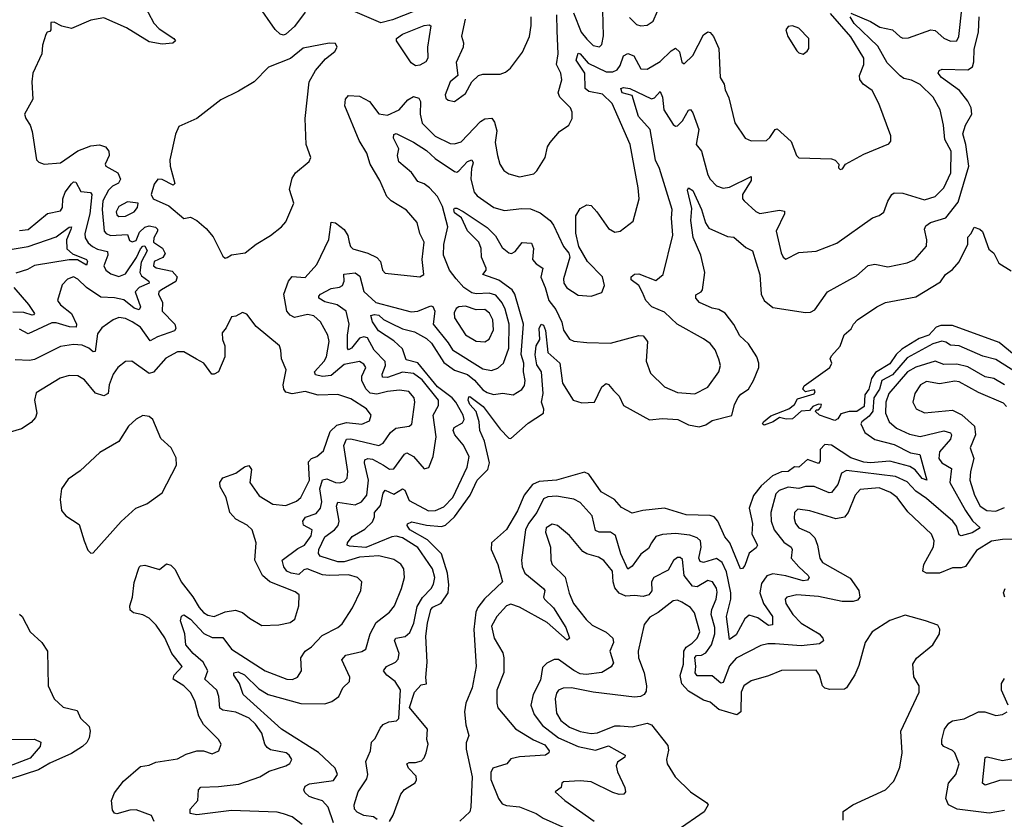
# Model space of a CAD drawing. Extents: x 1552033 to 1694788, y 811965 to 917215.
# Tile 589 of 632: x 1664926 to 1669474, y 897358 to 901052. Entities that reach past the tile are written whole.
import ezdxf

# ---------------------------------------------------------------- set-up
doc = ezdxf.new("R2010")
doc.units = 0

msp = doc.modelspace()

# ---------------------------------------------------------------- linework, layer by layer
at = {"layer": '0CON20XD'}
for points in [[(1665494.1, 901135), (1665546.2, 901036.2), (1665569.9, 901009.9), (1665638.8, 900965), (1665646.7, 900955), (1665634, 900944), (1665585, 900939.7), (1665525, 900950.6), (1665420, 901015), (1665315, 901061.5), (1665255, 901050.5), (1665165, 901012.2), (1665121.7, 901021.7), (1665085, 901040), (1665070.7, 901039.3), (1665070, 901005), (1665065, 900997.5), (1665052.5, 900995), (1665046.4, 900983.6), (1665032, 900935), (1665029.2, 900895), (1664986.7, 900805), (1664982.7, 900765), (1664987.3, 900685), (1664949.2, 900615), (1664954, 900595), (1664975.4, 900565.4), (1664984.4, 900535), (1665004.2, 900405), (1665015, 900394.3), (1665040, 900385), (1665115, 900391.1), (1665195, 900446.9), (1665255, 900469.7), (1665294.7, 900474.7), (1665322.9, 900465), (1665337.5, 900445), (1665339.6, 900425), (1665321.8, 900385), (1665324.4, 900375), (1665378.9, 900345), (1665392.2, 900315), (1665382.6, 900297.4), (1665355, 900282.7), (1665337.2, 900265), (1665310.2, 900215), (1665306.8, 900175), (1665317, 900075), (1665325, 900064.3), (1665345, 900055.5), (1665425, 900059.2), (1665432.8, 900032.8), (1665445.3, 900025.3), (1665465, 900032.7), (1665480, 900070), (1665505, 900093.5), (1665525, 900100.4), (1665553.7, 900093.7), (1665563.4, 900085), (1665563.3, 900075), (1665546.3, 900045), (1665544.1, 900024.1), (1665586.4, 899996.4), (1665598.3, 899971.7), (1665587, 899953), (1665547.1, 899935), (1665544.2, 899915), (1665556.1, 899906.1), (1665630.1, 899890.1), (1665653, 899865), (1665647.8, 899842.2), (1665581.8, 899805), (1665569.1, 899795), (1665567.1, 899785), (1665585.3, 899745), (1665583.7, 899705), (1665642.4, 899645), (1665648, 899625), (1665641.8, 899615), (1665563, 899587), (1665528.3, 899568.3), (1665485, 899632), (1665446, 899656), (1665415, 899672.1), (1665385, 899676.2), (1665357.5, 899665), (1665305, 899628.6), (1665285, 899601.2), (1665275, 899519.4), (1665265, 899517.3), (1665245.2, 899535.2), (1665215, 899549.4), (1665175, 899551.7), (1665115, 899542.2), (1664995, 899482.2), (1664972, 899478), (1664905, 899481.2)], [(1667742.9, 901062.9), (1667775, 901029.7), (1667795, 901023.9), (1667825, 901026.2), (1667852.1, 901045), (1667891.6, 901138.4)], [(1666245, 901087), (1666195, 901020), (1666155, 900985.2), (1666145, 900981), (1666129.1, 900985), (1666106.8, 901006.8), (1666024.5, 901124.5)], [(1666365, 899810.9), (1666403.7, 899816.3), (1666417.5, 899825), (1666425.6, 899845), (1666422.8, 899877.2), (1666475, 899883.5), (1666496.7, 899866.7), (1666515, 899795.9), (1666571.2, 899745), (1666735, 899702.5), (1666765, 899705.7), (1666825, 899731.1), (1666835, 899727.6), (1666843.6, 899705), (1666835.3, 899645), (1666905, 899560), (1666925, 899527.1), (1667065, 899439.7), (1667105, 899431.2), (1667135, 899442.8), (1667161.2, 899465), (1667185.2, 899535), (1667187.2, 899645), (1667168.5, 899715), (1667155, 899744), (1667125, 899779.3), (1667095, 899788.3), (1667035, 899785.2), (1667015, 899789.8), (1666977.4, 899815), (1666941.4, 899855), (1666910.9, 899895), (1666884.2, 899965), (1666885.7, 900014.3), (1666904.3, 900095.7), (1666879.2, 900189.2), (1666856.2, 900235), (1666819.1, 900275), (1666795, 900293.4), (1666764.8, 900304.8), (1666735.8, 900345.8), (1666677.9, 900395), (1666671.1, 900425), (1666677.8, 900455), (1666652.7, 900505), (1666655, 900522.5), (1666665, 900526.1), (1666745, 900485.9), (1666805, 900448.6), (1666845, 900410.8), (1666935, 900350.4), (1666945, 900348.2), (1666955, 900354.6), (1666995, 900397.2), (1667015, 900404.4), (1667020.9, 900390.9), (1667012.9, 900365), (1667010.3, 900315), (1667025.6, 900255.6), (1667038.6, 900238.6), (1667115.7, 900185), (1667165, 900170.3), (1667245, 900180.5), (1667285, 900178.2), (1667329.5, 900159.5), (1667376.2, 900125), (1667392.4, 900102.4), (1667437.5, 900005), (1667462.9, 899972.9), (1667467.5, 899955), (1667437.2, 899855), (1667439.2, 899835), (1667453.1, 899813.1), (1667505, 899779.5), (1667565, 899775.7), (1667615, 899792.5), (1667627.8, 899825), (1667617.9, 899865), (1667549.1, 899935), (1667508.2, 900005), (1667495.4, 900065.4), (1667494.5, 900145.5), (1667515, 900180), (1667545, 900196.7), (1667565, 900193.8), (1667592.5, 900165), (1667645, 900088), (1667675, 900070), (1667700, 900075), (1667758.9, 900121.1), (1667786.9, 900225), (1667782.7, 900275), (1667745, 900476.2), (1667662.5, 900665), (1667617.5, 900707.5), (1667555, 900721.2), (1667538.2, 900735), (1667536.2, 900805), (1667497.1, 900865), (1667505, 900897.9), (1667515, 900894.1), (1667551.3, 900851.3), (1667635, 900810.9), (1667665, 900811.6), (1667685, 900820.5), (1667699.4, 900840.6), (1667714.8, 900885.2), (1667735, 900895.4), (1667762.3, 900885), (1667795, 900825.5), (1667825, 900823.6), (1667885, 900858.9), (1667935, 900908.9), (1667955, 900920.8), (1667973.9, 900903.9), (1667985, 900856.2), (1667995, 900848), (1668035, 900887.5), (1668085, 900982.5), (1668105, 900995.8), (1668115, 900992.9), (1668130.5, 900975), (1668155, 900918.8), (1668161.4, 900785), (1668179.2, 900755), (1668185, 900727.5), (1668201.9, 900691.9), (1668229.2, 900575), (1668276.2, 900505), (1668305, 900491.9), (1668375, 900494.6), (1668391.5, 900508.5), (1668415, 900544.3), (1668425, 900547.8), (1668488.9, 900488.9), (1668513.3, 900425), (1668525, 900413.8), (1668675, 900410), (1668693, 900403), (1668710, 900385), (1668708.3, 900368.3), (1668715, 900360), (1668726.4, 900363.6), (1668740, 900385), (1668825, 900431.2), (1668940.7, 900479.3), (1668949.3, 900490.7), (1668948.8, 900515), (1668894.4, 900665), (1668863.1, 900725), (1668821.9, 900755), (1668806, 900776), (1668805.4, 900795), (1668825.3, 900844.7), (1668824.1, 900875), (1668765, 900972.9), (1668671.5, 901081.5)], [(1666808.8, 901115), (1666648.5, 901051.5), (1666595, 901038.2), (1666475, 901088.9)], [(1667483.8, 901083.8), (1667520, 900995), (1667545, 900961.6), (1667575, 900932.3), (1667603.8, 900926.2), (1667615, 900938), (1667622.3, 900977.7), (1667619.1, 901095)], [(1668765, 901082.5), (1668855, 901044.1), (1668898.2, 901018.2), (1668957.5, 901005), (1668992.8, 900972.8), (1669005, 900967.3), (1669031.5, 900968.5), (1669135, 901005.6), (1669155, 901002.2), (1669195, 900966.5), (1669225, 900952.2), (1669253.8, 900955), (1669263.6, 900975), (1669279, 901115)], [(1666230.6, 897335), (1666185, 897369.6), (1666145, 897384.1), (1666115, 897390.7), (1665905, 897399.7), (1665745, 897379.1), (1665713.8, 897385), (1665714, 897405), (1665749.1, 897445), (1665751.4, 897495), (1665763.2, 897506.8), (1665845, 897509.5), (1665938.7, 897521.3), (1666035, 897554.7), (1666078.5, 897581.5), (1666155, 897605.6), (1666173.6, 897616.4), (1666182.5, 897635), (1666171.4, 897655), (1666157.5, 897665), (1666085, 897680), (1666069.4, 897689.4), (1666058.6, 897705), (1666045, 897756.2), (1666015, 897797.5), (1665985.6, 897825.6), (1665925, 897853.5), (1665865, 897862.6), (1665851.1, 897871.1), (1665846.4, 897925), (1665837.2, 897955), (1665781.8, 898005), (1665794.7, 898045), (1665773, 898085), (1665727.7, 898125), (1665693.7, 898165), (1665689.1, 898215), (1665668.9, 898275), (1665673.9, 898296.1), (1665685, 898303.1), (1665715, 898283.2), (1665776.9, 898216.9), (1665815, 898198.5), (1665865, 898198.9), (1665904.6, 898144.6), (1666060.6, 898045), (1666160, 898005), (1666185.9, 898004.1), (1666210, 898015), (1666227.5, 898045), (1666224.4, 898105), (1666244.3, 898135), (1666274.7, 898155.3), (1666323.1, 898206.9), (1666395, 898243.8), (1666415, 898260.6), (1666462.9, 898335), (1666501.5, 898415), (1666507.1, 898455), (1666486, 898475), (1666445, 898487.5), (1666355, 898484), (1666325, 898487.7), (1666254.3, 898515.7), (1666238.7, 898511.3), (1666215, 898489.6), (1666179.4, 898495), (1666160.8, 898505), (1666145.5, 898525), (1666138.2, 898555), (1666210.6, 898609.4), (1666241.2, 898625), (1666271.9, 898668.1), (1666276.4, 898695), (1666237.8, 898717.8), (1666234.2, 898735), (1666246.4, 898753.6), (1666295, 898770.3), (1666316.3, 898795), (1666321.5, 898825), (1666313, 898885), (1666325, 898926.1), (1666345, 898931.4), (1666385, 898913.9), (1666405, 898912.1), (1666425, 898919.6), (1666438.8, 898935), (1666441.9, 898965), (1666423.4, 899085), (1666435, 899114.1), (1666455, 899116.7), (1666585, 899085.8), (1666605, 899095.4), (1666639.2, 899145), (1666664.1, 899165.9), (1666725, 899174.6), (1666736.9, 899183.1), (1666751.3, 899285), (1666748.2, 899305), (1666724, 899334), (1666680.5, 899340.5), (1666625, 899334.8), (1666575, 899321.7), (1666545, 899327.1), (1666525, 899347.6), (1666506.4, 899385), (1666505.8, 899405), (1666525.4, 899445), (1666515, 899460.9), (1666495, 899473.8), (1666425, 899459.1), (1666365, 899408.9), (1666325, 899403.3), (1666292.3, 899412.3), (1666287.9, 899425), (1666333.2, 899475), (1666343.3, 899495), (1666356.2, 899566.2), (1666350, 899595), (1666315.9, 899655.9), (1666285, 899683.5), (1666255, 899690), (1666195, 899676.3), (1666175, 899687.2), (1666160.6, 899705), (1666146.9, 899785), (1666168.2, 899845), (1666185, 899865.4), (1666245, 899861.8), (1666298.2, 899921.8), (1666353.8, 900036.2), (1666365, 900116.2), (1666385, 900114.4), (1666425, 900083.5), (1666442.2, 900055), (1666448.4, 900025), (1666453.9, 900005), (1666465, 899992.9), (1666534.2, 899974.2), (1666575, 899953.8), (1666592.1, 899935), (1666601.4, 899895), (1666615, 899880.8), (1666775, 899863.8), (1666793.3, 899875), (1666785.5, 899945), (1666794.6, 900024.6), (1666774.5, 900065), (1666761.9, 900115), (1666712.4, 900172.4), (1666642, 900215), (1666621.4, 900235), (1666589.8, 900309.8), (1666545.6, 900385), (1666529.5, 900435), (1666494.8, 900494.8), (1666428.5, 900655), (1666430.8, 900685), (1666445, 900702.5), (1666495, 900698.5), (1666541.5, 900675), (1666585, 900617.2), (1666625, 900610.5), (1666679.3, 900635), (1666718.6, 900681.4), (1666745, 900697.3), (1666769.2, 900689.2), (1666777.3, 900675), (1666775.2, 900615), (1666785, 900574.4), (1666845, 900514.7), (1666915, 900479.6), (1666935, 900478), (1666965, 900488.7), (1667055, 900582), (1667075, 900594.6), (1667107.3, 900597.3), (1667119.4, 900579.4), (1667129.5, 900539.5), (1667122.1, 900485), (1667132.5, 900425), (1667144.3, 900385), (1667162.9, 900355), (1667185, 900339.4), (1667235, 900326.9), (1667300.3, 900339.7), (1667315, 900353.8), (1667352.7, 900415), (1667364.5, 900465), (1667375.6, 900485), (1667418.6, 900535), (1667462.5, 900565), (1667477.8, 900595), (1667477.8, 900625), (1667470.6, 900645), (1667421.3, 900695), (1667412.6, 900715), (1667429.6, 900775), (1667425.3, 900805), (1667405.3, 900845), (1667412.6, 900895), (1667408.8, 901001.2), (1667407.4, 901075)], [(1666576.8, 897356.8), (1666560.3, 897370.3), (1666515, 897375.7), (1666485, 897391.6), (1666472, 897405), (1666470.6, 897425), (1666489.3, 897485), (1666530.3, 897545), (1666533.7, 897565), (1666525.2, 897625), (1666547, 897675), (1666550.4, 897715), (1666568.2, 897731.8), (1666590.7, 897779.3), (1666605, 897795.7), (1666630.8, 897809.2), (1666667.1, 897812.9), (1666676.6, 897823.4), (1666685, 897956), (1666660.4, 897995), (1666621.5, 898025), (1666606.9, 898045), (1666620, 898065), (1666661.9, 898085), (1666675, 898097.5), (1666678.2, 898125), (1666656.9, 898185), (1666663.8, 898195), (1666706.9, 898203.1), (1666727.9, 898222.1), (1666746.8, 898265), (1666761.8, 898341.8), (1666786.6, 898383.4), (1666826.6, 898425), (1666837.6, 898445), (1666843.4, 898475), (1666832.7, 898515), (1666765, 898613.4), (1666695, 898659.3), (1666665, 898666.9), (1666645, 898663.8), (1666525, 898614.3), (1666449.5, 898619.5), (1666439.5, 898625), (1666440, 898635), (1666461.1, 898665), (1666520.8, 898699.2), (1666555, 898733.1), (1666564.5, 898755), (1666564.4, 898775), (1666592.2, 898807.8), (1666605.3, 898864.7), (1666615, 898878.8), (1666655, 898861.1), (1666695, 898884.6), (1666705, 898878.1), (1666725, 898831.4), (1666815, 898783.9), (1666846, 898785), (1666885, 898802.2), (1666927.2, 898845), (1666992.7, 898985), (1667001.5, 899035), (1666975, 899088.8), (1666936.3, 899135), (1666928.6, 899155), (1666932.4, 899167.6), (1666970.8, 899189.2), (1666979.5, 899205), (1666974.3, 899225), (1666940.1, 899285), (1666923.2, 899305), (1666856.3, 899356.3), (1666765, 899466.7), (1666711.4, 899481.4), (1666695, 899531.3), (1666655, 899569.4), (1666583.2, 899615), (1666555, 899655.8), (1666548, 899685), (1666565, 899690), (1666585, 899687.1), (1666606.6, 899666.6), (1666640, 899650), (1666695, 899624.8), (1666750.3, 899610.3), (1666805, 899579.8), (1666828, 899558), (1666885, 899468), (1666935, 899432.7), (1666995, 899413.3), (1667027, 899387), (1667065, 899343), (1667085, 899330.6), (1667115, 899321), (1667157.4, 899327.4), (1667205, 899318.6), (1667245.9, 899344.1), (1667257.6, 899362.4), (1667260.6, 899385), (1667252.7, 899425), (1667254.5, 899465), (1667242.4, 899505), (1667253.2, 899645), (1667212.8, 899785), (1667200.3, 899805), (1667138.5, 899848.5), (1667065.6, 899875), (1667080.5, 899895), (1667081.1, 899905), (1667059.2, 899955), (1667057.8, 899995), (1667046.9, 900025), (1666995, 900076.4), (1666967, 900137), (1666935, 900160.7), (1666931.8, 900175), (1666935, 900181.9), (1666945, 900181.8), (1666975, 900165.8), (1667085, 900091.6), (1667123.9, 900053.9), (1667155, 900000), (1667185, 899974.6), (1667197.6, 899972.4), (1667215, 899981.8), (1667247.6, 900022.4), (1667290.3, 900020.3), (1667299.8, 899995), (1667295.4, 899945), (1667310.9, 899925), (1667342.7, 899905), (1667332.5, 899862.5), (1667353.8, 899815), (1667370.4, 899755), (1667403, 899713), (1667429.7, 899655), (1667437.3, 899617.3), (1667465, 899576), (1667485, 899567.5), (1667545, 899560.6), (1667655, 899557.8), (1667785, 899593.8), (1667805, 899592.5), (1667826.2, 899566.2), (1667819.4, 899475), (1667838.9, 899418.9), (1667905, 899355.6), (1667965, 899329.5), (1668045, 899324.5), (1668104.2, 899355), (1668155.6, 899425), (1668162.2, 899455), (1668155.8, 899484.2), (1668137.7, 899527.7), (1668115, 899555.7), (1668085, 899578.1), (1667962.5, 899645), (1667905, 899700.6), (1667845.4, 899725.4), (1667817.8, 899755), (1667802.4, 899792.4), (1667785.4, 899825), (1667750.3, 899850.3), (1667750, 899865), (1667765, 899876.2), (1667785, 899878.8), (1667865, 899847.1), (1667898.4, 899875), (1667942.9, 900057.1), (1667936.2, 900135), (1667940.2, 900175), (1667880.8, 900365), (1667863.4, 900403.4), (1667838.4, 900545), (1667783.5, 900605), (1667755, 900702.1), (1667709.1, 900715), (1667702.5, 900735), (1667715, 900739.7), (1667744.2, 900735), (1667845, 900686.6), (1667858.2, 900691.8), (1667885, 900720.8), (1667895.6, 900695), (1667900.9, 900635), (1667945, 900568.5), (1667955, 900560), (1667965, 900561.8), (1667987.4, 900585), (1668015, 900633.5), (1668025, 900636.9), (1668035, 900622.5), (1668062.9, 900545), (1668051.2, 900475), (1668074.7, 900444.7), (1668105, 900335.8), (1668115, 900316), (1668145, 900284.2), (1668174.5, 900274.5), (1668205, 900277.9), (1668305, 900328.5), (1668305, 900310), (1668264.2, 900245), (1668263.8, 900225), (1668271.9, 900215), (1668325.9, 900165.9), (1668345, 900156.9), (1668435, 900172.5), (1668457.8, 900167.8), (1668457.8, 900155), (1668420.4, 900075), (1668443.1, 899975), (1668452, 899955), (1668465, 899946), (1668525, 899976.9), (1668605, 899982.5), (1668700.7, 900019.3), (1668865, 900136.9), (1668895, 900147.1), (1668917.4, 900162.6), (1668935, 900213.8), (1668954, 900245), (1668965, 900252.5), (1669005, 900251.1), (1669105, 900219.4), (1669154, 900236), (1669194.2, 900275), (1669226.5, 900345), (1669227.9, 900445), (1669198.7, 900498.7), (1669192.5, 900565), (1669177.5, 900635), (1669144.5, 900695), (1669085, 900753.1), (1669045, 900773.3), (1669010.1, 900780.1), (1668992.5, 900792.5), (1668933.3, 900853.3), (1668889.2, 900929.2), (1668780.3, 901035), (1668761.1, 901065)], [(1666635, 897347.5), (1666651.8, 897378.2), (1666686.2, 897475), (1666703.2, 897496.8), (1666752.7, 897527.3), (1666759.7, 897540.3), (1666757.6, 897557.6), (1666721.4, 897595), (1666714.3, 897615), (1666725, 897621.4), (1666755, 897620.8), (1666781.3, 897628.7), (1666795, 897642), (1666803.5, 897665), (1666812.2, 897705), (1666806.8, 897726.8), (1666809.1, 897775), (1666727.3, 897875), (1666749, 897945), (1666780.8, 897979.3), (1666805.9, 897984.1), (1666802.8, 898012.8), (1666807.9, 898085), (1666802.6, 898205), (1666810.1, 898265), (1666825, 898327.3), (1666835, 898338.5), (1666872.6, 898357.4), (1666905.5, 898404.5), (1666908.4, 898441.6), (1666902.3, 898495), (1666874.3, 898585), (1666809.6, 898649.6), (1666728.9, 898695), (1666715.6, 898715), (1666716.9, 898723.1), (1666737.4, 898732.6), (1666805, 898717.2), (1666875, 898711.3), (1666892.5, 898717.5), (1666934.1, 898755.9), (1667007.3, 898855), (1667038.6, 898925), (1667087.9, 898975), (1667095.5, 899005), (1667072.4, 899105), (1667052.2, 899155), (1667048.9, 899195), (1667035, 899241.8), (1667004.8, 899275), (1666997.9, 899295), (1667000.5, 899309.5), (1667005, 899311.4), (1667067.3, 899265), (1667145, 899160), (1667185, 899119.6), (1667195, 899117.7), (1667275, 899188.1), (1667345.6, 899234.4), (1667346.7, 899253.3), (1667336.4, 899285), (1667344.5, 899325), (1667336.4, 899425), (1667315, 899458.5), (1667306.7, 899503.3), (1667311.6, 899545), (1667329.2, 899575), (1667325.4, 899625), (1667335, 899645.7), (1667345, 899640.6), (1667355, 899616.7), (1667365.5, 899515.5), (1667421.1, 899465), (1667433.3, 899373.3), (1667482.9, 899295), (1667522.2, 899282.2), (1667580.8, 899285), (1667615, 899355.7), (1667635, 899371.4), (1667645, 899367.5), (1667668.7, 899338.7), (1667695, 899313.1), (1667715, 899270), (1667835, 899204.4), (1667895, 899210.6), (1667965.7, 899205.7), (1668015, 899180.4), (1668065, 899172.1), (1668095, 899181.4), (1668125, 899201.1), (1668215, 899224.1), (1668227.9, 899275), (1668243.8, 899306.2), (1668257.1, 899322.9), (1668291.8, 899345), (1668314.6, 899385), (1668339.5, 899445), (1668340.5, 899465), (1668330, 899495), (1668292.8, 899555), (1668252.1, 899592.1), (1668225, 899644.1), (1668185, 899696.6), (1668155, 899713.8), (1668125, 899720), (1668065.6, 899745), (1668048.5, 899765), (1668049.4, 899780.6), (1668074, 899795), (1668080, 899805), (1668090.5, 899885), (1668071.8, 899965), (1668036.5, 900046.5), (1668025.9, 900125), (1668030.2, 900180.2), (1668010, 900265), (1668015, 900276), (1668035, 900263.3), (1668074.4, 900175), (1668093.5, 900113.5), (1668108.5, 900088.5), (1668195, 900050.6), (1668225, 900047.5), (1668280, 900000), (1668310.6, 899985), (1668345, 899873.3), (1668350.7, 899785), (1668365, 899755.5), (1668405, 899722.3), (1668555, 899700), (1668578.6, 899701.4), (1668598.5, 899711.5), (1668657.1, 899795), (1668791.5, 899868.5), (1668845, 899916.4), (1668875, 899923.1), (1668935, 899910), (1669025, 899929.4), (1669060, 899945), (1669113.8, 900006.2), (1669116.2, 900035), (1669105.5, 900085), (1669110.7, 900099.3), (1669132.5, 900115), (1669203.4, 900136.6), (1669260.1, 900209.9), (1669309.1, 900375), (1669296.3, 900475), (1669281.6, 900525), (1669294.8, 900565), (1669324.3, 900615), (1669320.3, 900645), (1669305.7, 900675.7), (1669267.1, 900725), (1669182.9, 900785), (1669168.5, 900805), (1669173.2, 900816.8), (1669185.9, 900824.1), (1669305, 900820), (1669326.2, 900833.8), (1669332.8, 900857.2), (1669334.5, 900915.5), (1669354.1, 900994.1), (1669356.9, 901065)], [(1666983.8, 901055), (1666966.7, 900976.7), (1666975.9, 900945.9), (1666974.4, 900925), (1666942.1, 900855), (1666950, 900795), (1666914.6, 900765), (1666891.8, 900705), (1666895, 900690), (1666905, 900680), (1666935, 900673.5)], [(1666935, 900673.5), (1666985, 900711.5), (1667014.7, 900765.3), (1667045, 900794.3), (1667065, 900800), (1667145, 900800), (1667170.5, 900809.5), (1667192.5, 900827.5), (1667247.8, 900902.2), (1667280.6, 900975), (1667288.9, 901025), (1667288.5, 901065)], [(1666755, 900839.3), (1666735, 900852.5), (1666667.2, 900955), (1666666.6, 900965), (1666694.3, 900985.7), (1666795, 901025.4), (1666817.9, 901027.9), (1666824.5, 901024.5), (1666810, 900925), (1666811, 900875), (1666802.5, 900857.5), (1666775, 900842.6), (1666755, 900839.3)], [(1668545, 900892.5), (1668563.9, 900906.1), (1668570.5, 900919.5), (1668570.8, 900965), (1668525, 901012.5), (1668495, 901023.8), (1668475, 901020), (1668464, 901005), (1668474.2, 900975), (1668515, 900908.8), (1668525, 900898.8), (1668545, 900892.5)], [(1665875, 899950), (1665885, 899953.3), (1665905, 899966.7), (1665968, 899975), (1666018, 900015), (1666084.2, 900055), (1666135.3, 900094.7), (1666155, 900118), (1666192.5, 900205), (1666172.7, 900267.3), (1666185, 900320), (1666200.8, 900345), (1666262.8, 900397.2), (1666270.6, 900415), (1666248.8, 900475), (1666244.5, 900595), (1666263.3, 900765), (1666293, 900817), (1666338.5, 900871.5), (1666382, 900905), (1666393.3, 900925), (1666385, 900942.5), (1666355, 900943.8), (1666235, 900920), (1666177.1, 900872.9), (1666075, 900833.3), (1666010, 900765), (1665937.4, 900722.6), (1665855, 900681.2), (1665745, 900596.4), (1665661.5, 900558.5), (1665646.4, 900523.6), (1665619.4, 900405), (1665621.1, 900375), (1665642.5, 900295), (1665635, 900287.5), (1665585, 900314.4), (1665565, 900315.8), (1665547.4, 900292.6), (1665534, 900245), (1665543.3, 900225), (1665615, 900192.7), (1665685, 900134), (1665715, 900140), (1665745, 900124.3), (1665787.4, 900087.4), (1665819.3, 900049.3), (1665865, 899960), (1665875, 899950)], [(1664925, 900078), (1664965, 900082.5), (1665055, 900157.3), (1665115, 900169.4), (1665123.6, 900185), (1665126.2, 900225), (1665136.7, 900255), (1665165, 900294.6), (1665175, 900303.6), (1665185, 900302.2), (1665208.5, 900258.5), (1665253.2, 900253.2), (1665259.7, 900245), (1665250.5, 900155), (1665227.9, 900065), (1665229.2, 900045), (1665242.1, 900022.1), (1665263.1, 900005), (1665285, 899992.6), (1665332, 899982), (1665332.9, 899965), (1665315.2, 899915), (1665323.8, 899895), (1665347.9, 899877.9)], [(1665385, 900142.5), (1665415, 900144.1), (1665454.4, 900165), (1665470.6, 900185), (1665473.8, 900205), (1665425, 900211.3), (1665385, 900188.5), (1665371.9, 900165), (1665375, 900150.6), (1665385, 900142.5)], [(1664825, 899981.1), (1664965, 900004.9), (1665095, 900049.5), (1665155, 900093.1), (1665165.6, 900095.6), (1665163, 900083), (1665143.3, 900035), (1665143.8, 899993.8), (1665169.8, 899969.8), (1665234.2, 899945), (1665238.9, 899935), (1665235, 899917.5), (1665193.1, 899943.1), (1665155, 899943), (1664995, 899916.2), (1664962.5, 899897.5), (1664909, 899881)], [(1669545, 899482.3), (1669450.4, 899560.4), (1669235, 899639.6), (1669181.2, 899638.8), (1669158.8, 899631.2), (1669125.3, 899595), (1669081, 899579), (1669000.5, 899529.5), (1668974.9, 899505.1), (1668945, 899462), (1668878, 899422), (1668860.3, 899395), (1668847.5, 899345), (1668830.2, 899319.8), (1668826.2, 899265), (1668792.2, 899242.2), (1668757.9, 899242.1), (1668718.1, 899231.9), (1668705, 899208.8), (1668690.7, 899200.7), (1668620, 899225), (1668601.7, 899241.7), (1668605, 899250), (1668615, 899250), (1668627, 899263), (1668630, 899275), (1668615, 899276.7), (1668590, 899265), (1668573.9, 899246.1), (1668535, 899244.2), (1668495, 899208.8), (1668466.1, 899206.1), (1668435, 899214.4), (1668406, 899194), (1668365, 899179.2), (1668356.2, 899185), (1668361.9, 899195), (1668395, 899221.5), (1668479.2, 899255), (1668505, 899274), (1668518.9, 899301.1), (1668595, 899323.3), (1668600, 899335), (1668595, 899342.5), (1668555, 899332.5), (1668542.5, 899345), (1668549.3, 899360.7), (1668667.5, 899445), (1668677.5, 899465), (1668670, 899485), (1668675, 899500), (1668716.1, 899543.9), (1668733.9, 899596.1), (1668766.4, 899623.6), (1668776.7, 899645), (1668796.2, 899665), (1668885, 899725.8), (1668925, 899745.6), (1669065, 899771.4), (1669179.4, 899840.6), (1669202.5, 899875), (1669235, 899897.5), (1669265, 899934.2), (1669304.5, 900015), (1669305, 900048), (1669321.2, 900065), (1669335, 900093.3), (1669360, 900085), (1669373, 900073), (1669401.7, 899991.7), (1669425, 899973.3), (1669448, 899928), (1669505, 899891.4)], [(1665347.9, 899877.9), (1665385, 899866.5), (1665415, 899878.5), (1665466.2, 899953.8), (1665485, 899993.9), (1665495, 900006.3), (1665505, 900008.1), (1665515.5, 899985), (1665487.4, 899932.6), (1665481, 899885), (1665488.5, 899868.5), (1665522.7, 899845), (1665524.7, 899835), (1665477.5, 899815), (1665459.4, 899795), (1665484.4, 899725.6), (1665478.1, 899711.9), (1665455, 899719.1), (1665407.8, 899757.8), (1665365, 899767.3), (1665301.1, 899771.1), (1665234.4, 899814.4), (1665195, 899853.8), (1665175, 899864.4), (1665147, 899853), (1665123.3, 899826.7), (1665101.4, 899755), (1665114.5, 899735), (1665165.2, 899695.2), (1665188.3, 899645), (1665187.6, 899632.4), (1665156.7, 899633.3), (1665095, 899652), (1665075, 899651.7), (1664965, 899601.6), (1664925, 899623.3)], [(1664900, 899815), (1664966.6, 899736.6), (1664994.5, 899695), (1664990.9, 899689.1), (1664983.4, 899686.6), (1664945, 899699.7), (1664895, 899701)], [(1666375, 897341.4), (1666350.5, 897415), (1666325, 897444.1), (1666284.5, 897455.5), (1666263.9, 897463.9), (1666242.8, 897482.8), (1666239.1, 897495), (1666245, 897510.8), (1666265, 897521.5), (1666375, 897537.7), (1666393.8, 897565), (1666383.4, 897595), (1666306.6, 897666.6), (1666134.9, 897774.9), (1665958.5, 897935), (1665941.1, 897985), (1665915.6, 898025), (1665915.8, 898035), (1665935, 898039.2), (1665965, 898025.7), (1666031.5, 897961.5), (1666074.6, 897934.6), (1666225, 897893.9), (1666335, 897892.3), (1666367.5, 897902.5), (1666400.8, 897925), (1666418.1, 897965), (1666449.4, 897995), (1666451.5, 898015), (1666413.5, 898095), (1666433, 898117), (1666506.3, 898133.7), (1666525.5, 898145), (1666545.3, 898214.7), (1666573.1, 898266.9), (1666635, 898315.6), (1666657.3, 898345), (1666690.3, 898425), (1666703.8, 898475), (1666700.4, 898515), (1666686.8, 898536.8), (1666655, 898558.5), (1666585.3, 898575.3), (1666495, 898569.7), (1666425, 898547.3), (1666395, 898548), (1666314.6, 898574.6), (1666306.7, 898586.7), (1666307.9, 898605), (1666335, 898662.8), (1666380, 898695), (1666396.9, 898715), (1666402.2, 898735), (1666390, 898805), (1666395, 898823.5), (1666475, 898811.1), (1666504.8, 898825.2), (1666530, 898855), (1666537.7, 898925), (1666518.8, 899005), (1666520.4, 899019.6), (1666534.2, 899025.8), (1666555, 899022.4), (1666606.5, 898995), (1666635, 898975.9), (1666655, 898977.5), (1666704.2, 899045.7), (1666715, 899050.9), (1666745, 899034.6), (1666795, 898977.5), (1666816.4, 898983.6), (1666836, 899034), (1666849.3, 899125), (1666835.2, 899224.8), (1666860.2, 899269.8), (1666860.2, 899295), (1666785, 899387.8), (1666745, 899418.2), (1666695, 899424.1), (1666625, 899399.4), (1666601.5, 899401.5), (1666600.2, 899415), (1666615.5, 899455), (1666613.5, 899473.5), (1666564.2, 899525), (1666532.1, 899582.1), (1666515, 899587.3), (1666495, 899580.4), (1666458.8, 899535), (1666445, 899526.7), (1666440, 899535), (1666440.6, 899595), (1666448.1, 899645), (1666434.3, 899705), (1666393.3, 899735), (1666335, 899748.4), (1666308.4, 899765), (1666307.5, 899775), (1666315.8, 899785), (1666365, 899810.9)], [(1667075, 899564.6), (1667095, 899576.9), (1667115, 899620), (1667111.6, 899665), (1667096.6, 899696.6), (1667075, 899713.3), (1667035, 899711.3), (1666985, 899728.8), (1666955, 899726.2), (1666941.7, 899718.3), (1666932.4, 899697.6), (1666934.7, 899675), (1666985, 899596.4), (1667035, 899566.8), (1667075, 899564.6)], [(1665548.1, 897348.1), (1665535.3, 897375.3), (1665465, 897402.7), (1665435, 897401.1), (1665375, 897383.1), (1665365, 897386), (1665355, 897401.2), (1665350, 897445), (1665365, 897480.8), (1665405.6, 897535), (1665485, 897601.9), (1665525, 897608.1), (1665555, 897622.2), (1665655, 897637.1), (1665695, 897658.8), (1665745, 897674.6), (1665774.6, 897674.6), (1665815, 897660.8), (1665846.2, 897675), (1665856.2, 897705), (1665845, 897727.5), (1665775.9, 897795.9), (1665753.9, 897835), (1665735.3, 897905), (1665715, 897944.5), (1665683.8, 897975), (1665635.5, 898005), (1665640.5, 898025), (1665676.1, 898065), (1665628.8, 898125), (1665597.4, 898197.4), (1665557.1, 898255), (1665525, 898288.1), (1665495, 898302.8), (1665451.9, 898311.9), (1665436.7, 898325), (1665434.5, 898345), (1665448.1, 898385), (1665455, 898452.5), (1665477.6, 898522.4), (1665485, 898529.2), (1665505, 898531.9), (1665572.5, 898512.5), (1665605, 898538.2), (1665625, 898532.9), (1665645, 898512.7), (1665672.2, 898455), (1665725.6, 898385.6), (1665755, 898336.6), (1665775, 898313.6), (1665795, 898301.9), (1665825, 898295.3), (1665875, 898316.1), (1665923.8, 898323.8), (1665955, 898314.4), (1665987, 898287), (1666044.4, 898254.4), (1666122.6, 898257.4), (1666175, 898266.8), (1666196.8, 898283.2), (1666215.6, 898345), (1666217.5, 898395), (1666198.9, 898408.9), (1666082, 898455), (1666048.1, 898485), (1666011.9, 898555), (1666018.5, 898635), (1666000.3, 898695), (1665977.6, 898717.6), (1665924.6, 898745), (1665897.3, 898775), (1665880, 898845), (1665852.7, 898895), (1665850.8, 898915), (1665865, 898935.4), (1665925, 898956.6), (1665965, 898987.1), (1665985, 898993.3), (1665996.8, 898975), (1665990, 898915), (1666032.2, 898852.2), (1666095, 898813.6), (1666155, 898807.4), (1666205, 898827.4), (1666225, 898845.5), (1666264.7, 898925), (1666260.5, 899009.5), (1666274.2, 899025.8), (1666298.6, 899035), (1666329.5, 899060.5), (1666360.7, 899149.3), (1666391.4, 899178.6), (1666435, 899191.7), (1666506.3, 899183.7), (1666541.2, 899198.8), (1666549.5, 899225), (1666527.3, 899255), (1666455, 899300.6), (1666395, 899321.1), (1666305, 899317.2), (1666245, 899334.7), (1666185, 899323.3), (1666155, 899331.5), (1666145.9, 899345.9), (1666143.9, 899365), (1666156.7, 899435), (1666135.8, 899485), (1666133.1, 899525), (1666125.6, 899545), (1666018.8, 899635), (1665975, 899692.5), (1665955, 899700), (1665925, 899682.5), (1665905, 899680), (1665880.7, 899629.3), (1665861.2, 899605), (1665862.9, 899575), (1665874.4, 899545), (1665874.5, 899495), (1665843.8, 899426.2), (1665825, 899414.3), (1665814.4, 899414.4), (1665776.7, 899465), (1665743.5, 899483.5), (1665685, 899517.1), (1665655, 899517.2), (1665601.9, 899488.1), (1665545, 899424.5), (1665525, 899418.5), (1665445, 899474.4), (1665415, 899472.9), (1665379.4, 899445), (1665357.5, 899415), (1665338.9, 899365), (1665334.4, 899325.6), (1665315, 899314.4), (1665277, 899327), (1665225, 899388.5), (1665195, 899407.3), (1665155, 899408.8), (1665114, 899396), (1665002.1, 899327.9), (1664994.6, 899295), (1665005.5, 899234.5), (1664999.4, 899215), (1664979.2, 899190.8), (1664935, 899161.9), (1664883, 899147)], [(1669535, 899418.8), (1669435, 899482.8), (1669375, 899498.1), (1669265, 899545.2), (1669225, 899548.6), (1669203.2, 899563.2), (1669185, 899567.3), (1669143.7, 899555), (1669025, 899489.8), (1668957.9, 899412.1), (1668908, 899385), (1668897.5, 899345), (1668871.5, 899305), (1668866.5, 899243.5), (1668849.8, 899220.2), (1668815.3, 899195), (1668810.6, 899185), (1668829.6, 899145), (1668875, 899113), (1668965, 899090.3), (1669040.6, 899050.6), (1669082.9, 899042.9), (1669116, 898925), (1669095, 898933.3), (1669062.6, 898972.6), (1669037.5, 898987.5), (1668945, 899012.9), (1668855, 899005.5), (1668825, 899008.9), (1668765, 899027.7), (1668675, 899086.1), (1668645, 899090.3), (1668623.9, 899066.1), (1668623.6, 899015), (1668615, 899001.8), (1668565, 899020.9), (1668525, 898985.5), (1668505, 898986.5), (1668474.8, 898965.2), (1668445, 898963.1), (1668403.8, 898945), (1668351.3, 898898.7), (1668315, 898854.5), (1668294.7, 898795), (1668310, 898725), (1668307.8, 898675), (1668333.3, 898625), (1668327.2, 898612.8), (1668295, 898588.1), (1668275, 898530.8), (1668265, 898517.1), (1668255, 898515.8), (1668206.2, 898636.2), (1668183.3, 898663.3), (1668151.2, 898735), (1668133.6, 898755), (1668115, 898762.4), (1668005, 898764.8), (1667904.8, 898795.2), (1667804.7, 898785.3), (1667755, 898772.2), (1667705, 898798.8), (1667673.1, 898835), (1667611.4, 898871.4), (1667555, 898953.1), (1667535, 898962), (1667405, 898924.8), (1667325, 898919), (1667295.1, 898904.9), (1667256, 898855), (1667225, 898783.1), (1667175, 898697.9), (1667105, 898635.6), (1667103.8, 898605), (1667135, 898536.2), (1667155.6, 898455), (1667072.9, 898377.1), (1667042.6, 898337.4), (1667033.5, 898315), (1667023.7, 898235), (1667034.5, 898065), (1667016.5, 897965), (1666986.7, 897895), (1666981.1, 897855), (1666986.5, 897795), (1667000, 897745), (1666988, 897712), (1666987.8, 897682.2), (1667015.9, 897554.1), (1667010.6, 897415), (1667005, 897392.5), (1666959.5, 897350.5)], [(1669475, 899365.9), (1669425, 899394.4), (1669385, 899401.7), (1669305, 899448), (1669255, 899460.4), (1669195, 899459.8), (1669155, 899475.3), (1669065, 899447.4), (1669025.8, 899425), (1668940.5, 899325), (1668926.7, 899285), (1668924.2, 899234.3), (1668941.1, 899195), (1668975, 899166), (1669035, 899138.2), (1669085, 899126.8), (1669195, 899152.2), (1669225, 899143.3), (1669229.4, 899135), (1669225.8, 899115), (1669175, 899055.4), (1669171.6, 899025), (1669185.5, 899005), (1669229, 898979), (1669222.3, 898915), (1669294.2, 898784.2), (1669327.4, 898737.4), (1669362, 898705), (1669325, 898681.8), (1669275, 898667.5), (1669265, 898672), (1669253.3, 898713.3), (1669235.3, 898735), (1669115, 898840.5), (1669064.9, 898874.9), (1669025, 898917.2), (1668971.8, 898941.8), (1668745, 898970.3), (1668722.3, 898957.7), (1668705.2, 898904.8), (1668675, 898868.2), (1668665, 898867.1), (1668595, 898895.8), (1668555, 898895.2), (1668525, 898885.9), (1668475, 898893.1), (1668433.3, 898876.7), (1668418.8, 898861.2), (1668394.8, 898775), (1668397, 898735), (1668410, 898695), (1668455, 898638.4), (1668488.9, 898615), (1668493.5, 898605), (1668488.7, 898565), (1668524.2, 898524.2), (1668567.3, 898485), (1668571.8, 898475), (1668565, 898462.7), (1668545, 898460.7), (1668465, 898483.5), (1668405, 898492.6), (1668377.3, 898482.7), (1668351.7, 898448.3), (1668344.2, 898404.2), (1668361.9, 898355), (1668403.3, 898295), (1668403.6, 898256.4), (1668385, 898254.2), (1668335, 898289.3), (1668295, 898301.2), (1668275.3, 898285), (1668235, 898211.1), (1668205, 898189.2), (1668191.2, 898295), (1668210.8, 898375), (1668211.2, 898405), (1668191.2, 898501.2), (1668171, 898545), (1668145, 898563.4), (1668085, 898545.3), (1668069.4, 898549.4), (1668063.4, 898565), (1668073.2, 898615), (1668070, 898645), (1668055, 898659.4), (1668021.3, 898671.3), (1667955, 898679.3), (1667895.3, 898674.7), (1667865, 898664.5), (1667844.8, 898635.2), (1667830.9, 898609.1), (1667795, 898583.3), (1667755, 898527.3), (1667735, 898513.3), (1667702.1, 898585), (1667678.7, 898668.7), (1667655, 898684.7), (1667602.5, 898685), (1667585, 898692.7), (1667570.8, 898760.9), (1667515, 898822), (1667485, 898837.9), (1667405, 898851.5), (1667365, 898848.4), (1667345, 898838.1), (1667314.2, 898775), (1667276.9, 898725), (1667262.7, 898695), (1667243.6, 898555), (1667246.3, 898525), (1667259.7, 898495), (1667345.4, 898425), (1667351.1, 898415), (1667345.9, 898385), (1667350.3, 898375), (1667391.7, 898335), (1667448.8, 898245), (1667465.7, 898195), (1667455, 898186.2), (1667362.2, 898267.8)], [(1669483.8, 899265), (1669470.6, 899280.6), (1669355, 899330.5), (1669265, 899379.4), (1669245, 899381.8), (1669175, 899369.3), (1669115, 899381.4), (1669086.2, 899365), (1669060, 899325), (1669051.5, 899285), (1669066.9, 899255), (1669105, 899236.8), (1669235, 899248.7), (1669277.1, 899227.1), (1669335.3, 899175), (1669341.1, 899135), (1669316.2, 899075), (1669332.9, 899025), (1669317.6, 898965), (1669314.7, 898925), (1669335.8, 898855.8), (1669361.4, 898805), (1669392.2, 898785), (1669435, 898782), (1669475, 898798.4)], [(1665255, 898587.5), (1665265, 898590), (1665395, 898734), (1665462, 898795), (1665513.6, 898816.4), (1665585, 898866.7), (1665650.6, 898995), (1665648.8, 899028.8), (1665626.2, 899075), (1665577.7, 899117.7), (1665540.8, 899205), (1665525, 899218.9), (1665495, 899223.5), (1665465, 899207.3), (1665429.2, 899175), (1665385, 899103.3), (1665296.6, 899053.4), (1665205, 898968), (1665150.3, 898929.7), (1665120, 898885), (1665113.8, 898835), (1665118.8, 898785), (1665139.7, 898759.7), (1665200.9, 898720.9), (1665224.1, 898644.1), (1665241.7, 898601.7), (1665255, 898587.5)], [(1669535, 898652.8), (1669465, 898651.2), (1669415, 898643), (1669345, 898600), (1669293.7, 898526.3), (1669275, 898519.8), (1669235, 898519.8), (1669174.7, 898494.7), (1669114.7, 898494.7), (1669097.8, 898505), (1669102.7, 898535), (1669146.3, 898616.3), (1669149.2, 898645), (1669137.5, 898675), (1669028.5, 898778.5), (1668978.1, 898845), (1668948.4, 898868.4), (1668895, 898890), (1668807.5, 898882.5), (1668784.2, 898855), (1668752.5, 898775), (1668735, 898753.5), (1668695, 898746.2), (1668575, 898783.8), (1668519.4, 898790.6), (1668503.9, 898776.1), (1668502.5, 898747.5), (1668510, 898725), (1668525, 898705.6), (1668573.4, 898683.4), (1668598.2, 898658.2), (1668611.3, 898625), (1668620.9, 898565), (1668633.6, 898545), (1668762.2, 898472.2), (1668802.5, 898415), (1668806.4, 898385), (1668795, 898370.5), (1668775, 898364), (1668725, 898365.2), (1668615, 898387.1), (1668515.3, 898394.7), (1668469.2, 898385), (1668461.5, 898375), (1668464.6, 898355), (1668496.2, 898305), (1668536.2, 898265), (1668618.2, 898215), (1668635.4, 898195), (1668637.9, 898182.1), (1668620.5, 898169.5), (1668535, 898159.5), (1668415, 898169.1), (1668380.8, 898169.3), (1668349.4, 898160.6), (1668235, 898102.8), (1668205, 898067.3), (1668175, 897990.5), (1668165, 897987.3), (1668125, 898021.6), (1668055, 898020.8), (1668045.7, 898035), (1668049.5, 898065), (1668043.8, 898106.2), (1668052.7, 898115), (1668075, 898116.1), (1668095, 898127.1), (1668121.5, 898165), (1668137.5, 898215), (1668136.5, 898245), (1668119.1, 898305), (1668122.4, 898327.6), (1668142.9, 898375), (1668147.9, 898407.9), (1668145, 898425.5), (1668125.6, 898455.6), (1668105, 898461.3), (1668055, 898432.4), (1668033.3, 898435), (1667994.8, 898485), (1667988.1, 898558.1), (1667977.2, 898567.2), (1667965, 898567.9), (1667945.3, 898554.7), (1667920.5, 898509.5), (1667854.5, 898475), (1667844, 898455), (1667846.3, 898413.7), (1667832.5, 898395), (1667805, 898388.3), (1667765, 898392.6), (1667725, 898388.5), (1667695, 898403), (1667675, 898427.5)], [(1667675, 898427.5), (1667666.9, 898455), (1667663.6, 898505), (1667623.8, 898553.8), (1667600.1, 898570.1), (1667545, 898584.7), (1667527.5, 898595), (1667465, 898669.4), (1667410.8, 898715), (1667385, 898721.1), (1667357.1, 898705), (1667354.7, 898685), (1667377.5, 898615), (1667379.5, 898555), (1667385.6, 898535), (1667445, 898476.7), (1667463.7, 898403.7), (1667484, 898355), (1667541.8, 898281.8), (1667570.8, 898255), (1667635, 898222.8), (1667666.2, 898195), (1667668.7, 898175), (1667652.2, 898135), (1667668.2, 898081.8), (1667658, 898062), (1667615, 898036.9), (1667543, 898027), (1667515, 898031.1), (1667485.5, 898045.5), (1667415, 898096.7), (1667395, 898096.4), (1667360.4, 898079.6), (1667340.1, 898059.9), (1667331.9, 898001.9), (1667297.1, 897935), (1667287.1, 897885), (1667302.9, 897842.9), (1667341.4, 897791.4), (1667415, 897735.2), (1667505, 897694.5), (1667585, 897678.1), (1667645, 897698.2), (1667722.2, 897655), (1667720.5, 897645), (1667687.6, 897622.4), (1667681.8, 897605), (1667687.8, 897577.8), (1667720.9, 897505), (1667724.2, 897485), (1667716.2, 897475), (1667695, 897473.3), (1667665, 897481.6), (1667565, 897531.8), (1667515, 897536), (1667438.3, 897531.7), (1667430, 897525), (1667426.7, 897505), (1667398.8, 897485), (1667444.2, 897445), (1667579.2, 897349.2)], [(1669475.3, 898385.3), (1669470.4, 898405), (1669478.1, 898425)], [(1668730, 897355), (1668728.8, 897395), (1668774.2, 897425), (1668925, 897494), (1668963.8, 897535), (1668978, 897565), (1668991.2, 897598.8), (1669001.4, 897665), (1668996, 897765), (1669080, 897945), (1669080, 897975), (1669055.8, 898015.8), (1669050.8, 898075), (1669067.4, 898102.6), (1669144.2, 898165), (1669174.2, 898215), (1669176.1, 898236.1), (1669165.9, 898255.9), (1669110, 898275), (1669015, 898300.8), (1668945, 898276.2), (1668863.8, 898225), (1668830.8, 898175), (1668801.7, 898068.3), (1668784, 898026), (1668745, 897966), (1668735, 897960), (1668667.3, 897957.3), (1668645, 897964), (1668634, 897975), (1668620.8, 898025), (1668605, 898046.9), (1668445, 898045.4), (1668385, 898020.5), (1668305, 897998.2), (1668271.1, 897975), (1668258.2, 897945), (1668257.2, 897855), (1668238.3, 897841.7), (1668155, 897865.8), (1668115, 897898.9), (1668085, 897909), (1668015, 897950.4), (1667984.5, 897984.5), (1667977.4, 898022.6), (1667991.8, 898075), (1667993.4, 898135), (1668005, 898153.3), (1668031.5, 898171.5), (1668055.3, 898195), (1668066.8, 898225), (1668042.7, 898312.7), (1668025, 898336.8), (1667985, 898361.5), (1667965, 898370), (1667945, 898366.9), (1667875, 898313.3), (1667837.1, 898292.9), (1667811.1, 898258.9), (1667783.2, 898135), (1667784.7, 898105), (1667810, 898035), (1667821.6, 897975), (1667820.2, 897949.8), (1667810.8, 897935), (1667794, 897926), (1667765, 897922.1), (1667575, 897946.1), (1667475, 897965.7), (1667436.5, 897963.5), (1667414.6, 897955), (1667405, 897941.4), (1667399.2, 897915), (1667405, 897848), (1667425.3, 897815), (1667465, 897783.5), (1667515, 897763.7), (1667565, 897754.4), (1667595, 897757.9), (1667675, 897789.7), (1667699.5, 897790.5), (1667755, 897785.8), (1667825, 897801.9), (1667844.5, 897794.5), (1667919.1, 897699.1), (1667922.7, 897677.3), (1667913.8, 897635), (1667916, 897615), (1667954, 897555), (1668024, 897485), (1668100, 897435), (1668105.8, 897425.8), (1668087.4, 897392.6), (1667963, 897307)], [(1667362.2, 898267.8), (1667235, 898338.2), (1667195, 898351.6), (1667175, 898343.8), (1667129.5, 898295), (1667105, 898250), (1667117.5, 898195), (1667157.1, 898127.1), (1667162.7, 898105), (1667162.7, 898037.3), (1667130.4, 897955), (1667129.4, 897895), (1667135, 897873.3), (1667216.4, 897776.4), (1667299.6, 897725), (1667352.1, 897702.1), (1667371.5, 897675), (1667369.4, 897665), (1667355.3, 897654.7), (1667235, 897647.7), (1667195, 897637.7), (1667175.8, 897614.2), (1667111.1, 897595), (1667101.5, 897575), (1667102, 897542), (1667136.9, 897455), (1667155, 897430), (1667175, 897422.1), (1667235, 897415.8), (1667311.8, 897385), (1667343.4, 897363.4), (1667446.9, 897316.9)], [(1664925, 898305.7), (1664938, 898295), (1664975, 898223.8), (1665028, 898175), (1665054.3, 898135), (1665057.5, 897975), (1665086, 897915), (1665126.6, 897876.6), (1665191.1, 897861.1), (1665207.5, 897825), (1665246.7, 897786.7), (1665251.4, 897765), (1665247.8, 897735), (1665236.5, 897713.5), (1665215.9, 897694.1), (1665165, 897662.2), (1665065, 897618.4), (1665012.7, 897587.3), (1664885, 897545.2)], [(1669492, 897885), (1669460, 897955), (1669460, 897985), (1669475, 898008.8)], [(1669475, 897398.9), (1669403.3, 897386.7), (1669255.2, 897405.2), (1669215.6, 897425.6), (1669202.9, 897455), (1669216.6, 897525), (1669249.2, 897565), (1669264.6, 897615.4), (1669245, 897665.6), (1669235, 897676.9), (1669194.4, 897695), (1669185.4, 897705.4), (1669184.5, 897725), (1669197.1, 897775), (1669218, 897802), (1669235, 897812.7), (1669288, 897822), (1669355, 897855.6), (1669384.3, 897854.3), (1669435, 897838), (1669465, 897842), (1669486.7, 897855)], [(1664835, 897726.8), (1664995, 897728.2), (1665023.8, 897715), (1665021.4, 897695), (1664975, 897640.2), (1664875, 897602.4)], [(1669535, 897539.8), (1669452.1, 897537.9), (1669385, 897516.7), (1669372.5, 897525), (1669385, 897644), (1669395, 897646.4), (1669465, 897630.3), (1669545, 897645.2)]]:
    msp.add_lwpolyline(points, dxfattribs=at)

doc.saveas('drawing.dxf')
